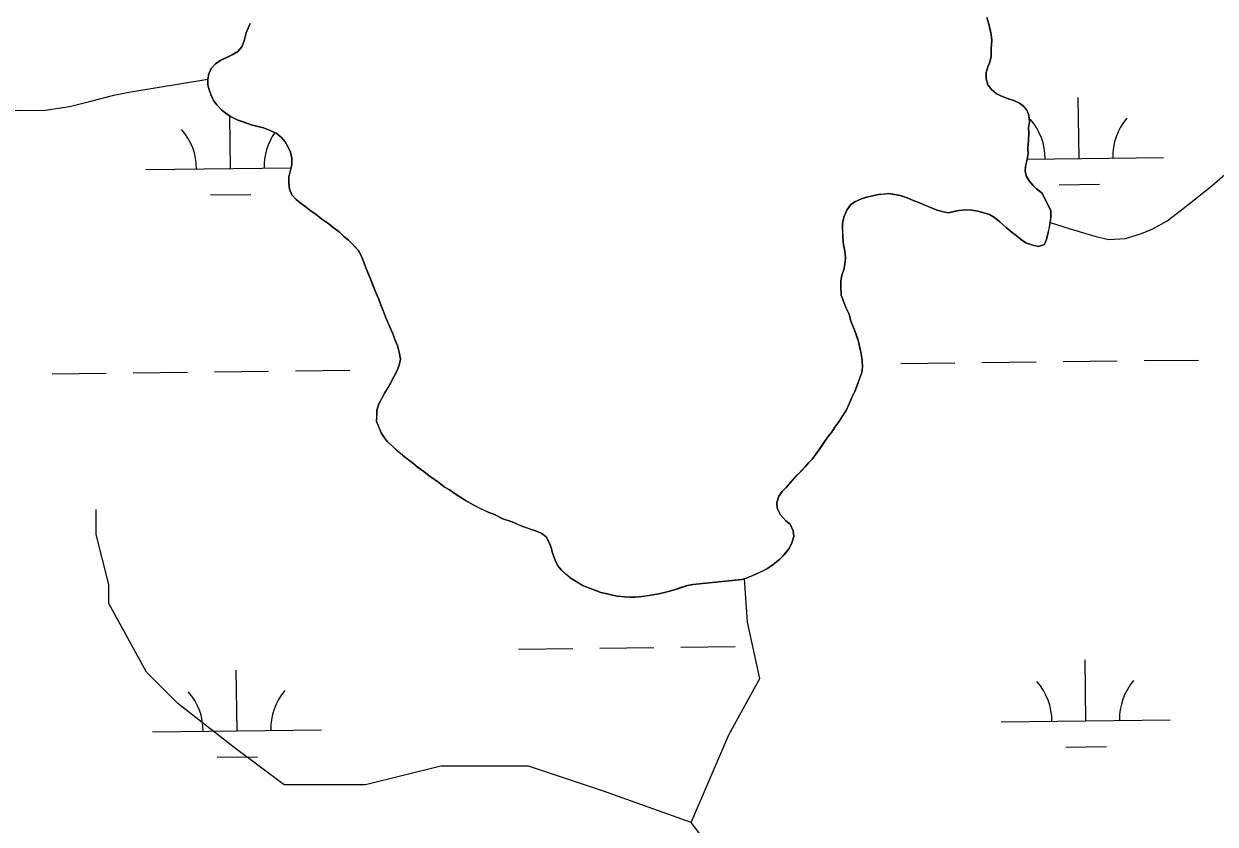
# Model space of a CAD drawing. Extents: x 3694830 to 3732949, y 415201 to 440970.
# Drawn here: x 3728840 to 3729544, y 423190 to 423663 of the extents above; entities that cross this region are included whole.
import ezdxf

# ---------------------------------------------------------------- set-up
doc = ezdxf.new("R2010")
doc.units = 0
doc.layers.add('V-TOPO-SHOR', color=7, linetype='Continuous')
doc.layers.add('V-WETL-SWMP', color=7, linetype='Continuous')

msp = doc.modelspace()

# ---------------------------------------------------------------- linework, layer by layer
at = {"layer": 'V-TOPO-SHOR'}
msp.add_line((3729264.58, 423334.64), (3729235.5, 423331.69), dxfattribs=at)
for points in [[(3729409.39, 423667.21), (3729410.68, 423663.22), (3729411.35, 423660.02), (3729412.02, 423657.02), (3729412.29, 423653.82), (3729412, 423648.59), (3729411.89, 423644.17), (3729411.16, 423640.74), (3729410.02, 423637.91), (3729409.08, 423634.67), (3729408.96, 423630.85), (3729410.04, 423627.27), (3729412.11, 423624.5), (3729414.97, 423622.15), (3729418.01, 423620.61), (3729421.65, 423619.28), (3729425.29, 423618.15), (3729428.74, 423616.42), (3729431.19, 423614.66), (3729433.05, 423612.29), (3729434.31, 423609.31), (3729434.6, 423605.5), (3729434.07, 423601.87), (3729434.34, 423598.46), (3729434.02, 423594.84), (3729433.72, 423589.82), (3729433.79, 423586.61), (3729433.08, 423582.37), (3729432.34, 423579.15), (3729432, 423576.13), (3729432.87, 423573.13), (3729434.53, 423570.56), (3729436.59, 423567.99), (3729438.85, 423565.83), (3729442.12, 423563.29), (3729447.36, 423552.76), (3729447.23, 423549.14), (3729446.9, 423545.92), (3729446.17, 423542.29), (3729445.44, 423539.06), (3729444.7, 423536.04), (3729443.56, 423532.8), (3729439.97, 423531.72), (3729436.54, 423532.45), (3729432.5, 423533.97), (3729429.85, 423535.72), (3729426.78, 423538.27), (3729424.34, 423540.02)], [(3729006.07, 423555.54), (3729003.42, 423557.49), (3729000.97, 423559.45), (3728998.5, 423562.21), (3728997.02, 423565.59), (3728996.75, 423569.4), (3728996.67, 423573.01), (3728997.6, 423576.45), (3728998.53, 423580.08), (3728998.45, 423583.69), (3728997.57, 423587.49), (3728996.3, 423590.48), (3728994.42, 423593.65), (3728992.16, 423596.41), (3728989.09, 423598.76), (3728985.65, 423600.29), (3728981.6, 423601.81), (3728977.56, 423602.93), (3728974.33, 423603.66), (3728970.28, 423605.18), (3728966.04, 423606.7), (3728962.18, 423608.63), (3728959.53, 423610.38), (3728957.08, 423612.33), (3728954.21, 423615.28), (3728952.35, 423617.66), (3728950.67, 423621.23), (3728949.6, 423624.42), (3728948.73, 423627.42), (3728948.86, 423630.63), (3728949.4, 423633.85), (3728950.73, 423637.1), (3728953.29, 423639.76), (3728956.46, 423641.84), (3728959.64, 423643.31), (3728963.22, 423644.99), (3728966.59, 423647.07), (3728968.94, 423649.73), (3728970.27, 423653.38), (3728971.37, 423658.02), (3728972.52, 423660.85), (3728973.86, 423663.69)], [(3728710.17, 423599.67), (3728722.56, 423602.55), (3728729.53, 423605.31), (3728736.9, 423608.07), (3728744.69, 423610.04), (3728753.12, 423610.02), (3728766.4, 423608.7), (3728777.86, 423608.14), (3728791.89, 423609.24), (3728802.69, 423611.47), (3728812.52, 423611.88), (3728824.56, 423611.94), (3728838.21, 423612.42), (3728851.47, 423612.1), (3728866.88, 423614.44), (3728879.66, 423617.72), (3728893.24, 423621.22), (3728902.04, 423623.01), (3728948.86, 423630.6)], [(3729446.9, 423545.92), (3729458.73, 423542.1), (3729473.27, 423537.89), (3729481.45, 423535.81), (3729491.38, 423536.47), (3729500.81, 423539.38), (3729507.52, 423542.23), (3729516.01, 423546.93), (3729524.45, 423553.44), (3729532.9, 423559.94), (3729542.67, 423567.83), (3729550.22, 423574.31), (3729559.12, 423580.38), (3729569.4, 423586.01), (3729576.1, 423589.32), (3729592.26, 423594.63), (3729625.79, 423605.33)], [(3729424.34, 423540.02), (3729420.86, 423542.96), (3729417.17, 423546.29), (3729413.91, 423548.84), (3729411.06, 423550.58), (3729407.62, 423551.71), (3729404.19, 423552.65), (3729400.56, 423553.17), (3729396.74, 423553.49), (3729392.94, 423553.01), (3729389.94, 423552.35), (3729386.54, 423551.67), (3729382.91, 423552.4), (3729379.48, 423553.33), (3729375.63, 423555.05), (3729372.79, 423556.2), (3729369.55, 423557.54), (3729365.5, 423559.06), (3729362.26, 423560.59), (3729358.21, 423561.91), (3729354.99, 423562.45), (3729351.56, 423562.98), (3729348.56, 423562.71), (3729345.35, 423562.45), (3729341.75, 423561.77), (3729338.35, 423560.89), (3729335.37, 423559.82), (3729331.78, 423558.34), (3729329.01, 423556.48), (3729326.67, 423553.21), (3729324.95, 423549.16), (3729324.03, 423545.33), (3729324.12, 423540.91), (3729324.2, 423537.1), (3729324.7, 423532.69), (3729325.38, 423528.89), (3729325.85, 423525.49), (3729325.72, 423522.47), (3729324.81, 423517.83), (3729323.67, 423514.8), (3729323.14, 423511.38), (3729323.01, 423507.96), (3729323.32, 423502.94), (3729324.81, 423498.76), (3729326.09, 423495.57), (3729327.98, 423491.6), (3729329.06, 423487.61), (3729330.97, 423482.83), (3729332.47, 423478.64), (3729333.54, 423475.45), (3729334.22, 423471.85), (3729335.09, 423468.46), (3729335.78, 423464.25), (3729335.87, 423460.24), (3729335.53, 423457.22), (3729334.2, 423453.58), (3729332.68, 423449.53), (3729331.35, 423445.89), (3729329.43, 423442.03), (3729328.1, 423438.59), (3729326.17, 423434.73), (3729324.42, 423432.09), (3729321.89, 423428.02), (3729319.55, 423424.76), (3729317.61, 423421.7), (3729315.46, 423419.05), (3729313.51, 423416.19), (3729310.58, 423412.12), (3729308.44, 423409.06), (3729306.1, 423406), (3729303.93, 423403.74), (3729301.98, 423401.29), (3729299.62, 423398.83), (3729296.47, 423395.76), (3729293.34, 423392.08), (3729290.79, 423389.21), (3729288.43, 423386.75), (3729286.48, 423384.1), (3729285.15, 423380.25), (3729285.43, 423376.85), (3729287.31, 423373.07), (3729290.6, 423369.53), (3729293.06, 423367.37), (3729294.95, 423363.6), (3729295.22, 423360.19), (3729294.09, 423356.35), (3729292.56, 423353.1), (3729289.62, 423349.42), (3729287.07, 423346.76), (3729283.12, 423343.67), (3729279.76, 423341.19), (3729276.38, 423339.51), (3729273.2, 423338.03), (3729269.61, 423336.55), (3729266.03, 423335.07), (3729264.58, 423334.64)], [(3729235.5, 423331.69), (3729232.5, 423331.23), (3729228.51, 423329.94), (3729225.32, 423328.87), (3729221.73, 423327.79), (3729218.73, 423327.12), (3729215.54, 423326.25), (3729211.94, 423325.57), (3729208.53, 423325.1), (3729205.33, 423324.63), (3729201.52, 423324.35), (3729198.51, 423324.29), (3729195.1, 423324.41), (3729191.07, 423324.93), (3729188.04, 423325.47), (3729184.82, 423326.21), (3729181.18, 423327.13), (3729177.54, 423328.46), (3729173.9, 423329.79), (3729170.86, 423330.93), (3729168.22, 423332.48), (3729165.57, 423334.23), (3729162.93, 423335.78), (3729160.47, 423337.94), (3729157.81, 423340.29), (3729155.75, 423342.86), (3729154.07, 423346.23), (3729152.58, 423350.22), (3729151.71, 423353.61), (3729150.64, 423356.6), (3729148.76, 423359.98), (3729146.31, 423361.93), (3729143.07, 423363.27), (3729138.82, 423364.79), (3729134.98, 423366.11), (3729132.14, 423367.26), (3729128.7, 423368.79), (3729123.23, 423370.68), (3729117.96, 423373.38), (3729114.92, 423374.32), (3729110.26, 423376.63), (3729105.59, 423378.94), (3729101.53, 423381.27), (3729097.86, 423383.6), (3729095.01, 423385.35), (3729091.75, 423387.68), (3729088.5, 423389.62), (3729085.43, 423392.17), (3729082.79, 423393.92), (3729079.73, 423396.06), (3729076.46, 423398.61), (3729072.59, 423401.33), (3729069.73, 423403.68), (3729066.87, 423405.83), (3729063.81, 423408.18), (3729060.74, 423410.92), (3729058.28, 423413.28), (3729055, 423416.22), (3729053.15, 423418.59), (3729051.28, 423421.57), (3729049.8, 423424.95), (3729048.53, 423428.13), (3729048.65, 423431.75), (3729048.78, 423434.97), (3729049.91, 423438.6), (3729051.65, 423441.85), (3729053.19, 423444.9), (3729055.14, 423447.95), (3729056.88, 423450.8), (3729058.81, 423454.66), (3729060.55, 423457.9), (3729061.88, 423461.55), (3729062.61, 423464.98), (3729061.91, 423469.18), (3729060.83, 423473.17), (3729059.35, 423476.75), (3729058.28, 423479.74), (3729056.8, 423483.12), (3729055.53, 423486.11), (3729054.06, 423489.49), (3729052.78, 423492.88), (3729051.08, 423497.06), (3729049.59, 423501.04), (3729048.12, 423504.43), (3729046.21, 423509.21), (3729044.93, 423512.59), (3729043.45, 423516.17), (3729041.97, 423519.76), (3729040.69, 423523.34), (3729039.21, 423526.73), (3729037.75, 423529.51), (3729035.49, 423531.87), (3729032, 423535.41), (3729028.94, 423537.76), (3729026.48, 423540.31), (3729022.8, 423543.04), (3729020.35, 423545.2), (3729016.27, 423547.93), (3729012.8, 423550.66), (3729009.13, 423553.2), (3729006.07, 423555.54)], [(3729234.55, 423191), (3729182.71, 423209.52), (3729138.29, 423224.32), (3729086.45, 423224.32), (3729042.03, 423213.22), (3728993.9, 423213.22), (3728964.28, 423235.43), (3728930.96, 423261.35), (3728912.45, 423279.86), (3728890.23, 423320.58), (3728890.23, 423331.69), (3728882.83, 423361.31), (3728882.83, 423376.12)], [(3729282.68, 423128.06), (3729234.55, 423191), (3729256.76, 423242.84), (3729275.27, 423276.16), (3729267.87, 423309.48), (3729266.03, 423335.07)]]:
    msp.add_lwpolyline(points, dxfattribs=at)
at = {"layer": 'V-WETL-SWMP'}
for p, q in [((3729410.68, 423663.22), (3729409.39, 423667.21)), ((3728972.52, 423660.85), (3728971.38, 423658.02)), ((3728973.87, 423663.69), (3728972.52, 423660.85)), ((3729412.02, 423657.02), (3729410.68, 423663.22)), ((3728970.27, 423653.37), (3728968.94, 423649.73)), ((3728971.38, 423658.02), (3728970.27, 423653.37)), ((3729412, 423648.59), (3729412.29, 423653.82)), ((3729412.29, 423653.82), (3729412.02, 423657.02)), ((3728963.22, 423644.99), (3728956.46, 423641.84)), ((3728966.59, 423647.07), (3728963.22, 423644.99)), ((3728968.94, 423649.73), (3728966.59, 423647.07)), ((3729411.89, 423644.17), (3729412, 423648.59)), ((3728953.29, 423639.76), (3728950.73, 423637.1)), ((3728956.46, 423641.84), (3728953.29, 423639.76)), ((3729409.08, 423634.67), (3729410.01, 423637.91)), ((3729410.01, 423637.91), (3729411.16, 423640.74)), ((3729411.16, 423640.74), (3729411.89, 423644.17)), ((3728949.4, 423633.86), (3728948.86, 423630.63)), ((3728950.73, 423637.1), (3728949.4, 423633.86)), ((3729408.96, 423630.86), (3729409.08, 423634.67)), ((3729410.04, 423627.27), (3729408.96, 423630.86)), ((3728948.86, 423630.63), (3728948.73, 423627.42)), ((3728948.73, 423627.42), (3728949.6, 423624.42)), ((3728949.6, 423624.42), (3728950.67, 423621.23)), ((3729412.11, 423624.5), (3729410.04, 423627.27)), ((3729414.97, 423622.15), (3729412.11, 423624.5)), ((3728950.67, 423621.23), (3728952.35, 423617.66)), ((3728952.35, 423617.66), (3728954.21, 423615.28)), ((3729418.01, 423620.61), (3729414.97, 423622.15)), ((3729421.65, 423619.28), (3729418.01, 423620.61)), ((3729425.29, 423618.15), (3729421.65, 423619.28)), ((3729428.74, 423616.42), (3729425.29, 423618.15)), ((3729463.94, 423583.8), (3729463.51, 423619.79)), ((3728954.21, 423615.28), (3728957.08, 423612.33)), ((3728957.08, 423612.33), (3728959.53, 423610.38)), ((3728959.53, 423610.38), (3728962.18, 423608.63)), ((3729431.19, 423614.66), (3729428.74, 423616.42)), ((3729433.05, 423612.29), (3729431.19, 423614.66)), ((3729434.31, 423609.31), (3729433.05, 423612.29)), ((3728962.07, 423577.81), (3728961.7, 423608.94)), ((3728962.18, 423608.63), (3728966.04, 423606.7)), ((3728966.04, 423606.7), (3728974.33, 423603.66)), ((3728974.33, 423603.66), (3728977.56, 423602.93)), ((3728977.56, 423602.93), (3728981.6, 423601.81)), ((3729434.07, 423601.87), (3729434.6, 423605.5)), ((3729434.6, 423605.5), (3729434.31, 423609.31)), ((3728981.6, 423601.81), (3728985.65, 423600.29)), ((3728985.65, 423600.29), (3728989.09, 423598.76)), ((3728989.09, 423598.76), (3728992.16, 423596.41)), ((3728992.16, 423596.41), (3728994.42, 423593.65)), ((3729434.02, 423594.84), (3729434.34, 423598.46)), ((3729434.34, 423598.46), (3729434.07, 423601.87)), ((3728994.42, 423593.65), (3728996.3, 423590.47)), ((3728996.3, 423590.47), (3728997.57, 423587.49)), ((3729433.72, 423589.82), (3729434.02, 423594.84)), ((3729433.79, 423586.61), (3729433.72, 423589.82)), ((3728997.57, 423587.49), (3728998.45, 423583.69)), ((3728998.45, 423583.69), (3728998.53, 423580.08)), ((3729432.34, 423579.15), (3729433.08, 423582.37)), ((3729433.08, 423582.37), (3729433.79, 423586.61)), ((3729433.26, 423583.43), (3729513.94, 423584.39)), ((3728912.07, 423577.21), (3728998.04, 423578.24)), ((3728998.53, 423580.08), (3728996.67, 423573.01)), ((3729432, 423576.13), (3729432.34, 423579.15)), ((3729432.87, 423573.13), (3729432, 423576.13)), ((3728996.67, 423573.01), (3728996.74, 423569.4)), ((3728996.74, 423569.4), (3728997.02, 423565.59)), ((3729434.53, 423570.56), (3729432.87, 423573.13)), ((3729436.59, 423567.99), (3729434.53, 423570.56)), ((3729438.85, 423565.83), (3729436.59, 423567.99)), ((3729452.13, 423568.22), (3729476.12, 423568.51)), ((3728950.25, 423562.24), (3728974.25, 423562.52)), ((3728997.02, 423565.59), (3728998.5, 423562.21)), ((3728998.5, 423562.21), (3729000.97, 423559.45)), ((3729335.37, 423559.82), (3729338.36, 423560.89)), ((3729338.36, 423560.89), (3729341.75, 423561.77)), ((3729341.75, 423561.77), (3729345.35, 423562.45)), ((3729345.35, 423562.45), (3729351.56, 423562.98)), ((3729351.56, 423562.98), (3729358.21, 423561.91)), ((3729358.21, 423561.91), (3729362.26, 423560.59)), ((3729362.26, 423560.59), (3729365.5, 423559.06)), ((3729442.12, 423563.29), (3729438.85, 423565.83)), ((3729447.36, 423552.76), (3729442.12, 423563.29)), ((3729000.97, 423559.45), (3729003.42, 423557.49)), ((3729003.42, 423557.49), (3729006.07, 423555.54)), ((3729006.07, 423555.54), (3729009.13, 423553.2)), ((3729326.67, 423553.21), (3729329.01, 423556.48)), ((3729329.01, 423556.48), (3729331.78, 423558.34)), ((3729331.78, 423558.34), (3729335.37, 423559.82)), ((3729365.5, 423559.06), (3729369.55, 423557.54)), ((3729369.55, 423557.54), (3729375.63, 423555.05)), ((3729375.63, 423555.05), (3729379.48, 423553.33)), ((3729392.94, 423553.01), (3729396.74, 423553.49)), ((3729396.74, 423553.49), (3729400.56, 423553.17)), ((3729009.13, 423553.2), (3729012.8, 423550.66)), ((3729012.8, 423550.66), (3729016.27, 423547.93)), ((3729016.27, 423547.93), (3729020.35, 423545.2)), ((3729324.03, 423545.33), (3729324.95, 423549.16)), ((3729324.95, 423549.16), (3729326.67, 423553.21)), ((3729379.48, 423553.33), (3729382.91, 423552.4)), ((3729382.91, 423552.4), (3729386.54, 423551.67)), ((3729386.54, 423551.67), (3729392.94, 423553.01)), ((3729400.56, 423553.17), (3729404.19, 423552.65)), ((3729404.19, 423552.65), (3729407.62, 423551.72)), ((3729407.62, 423551.72), (3729411.06, 423550.58)), ((3729411.06, 423550.58), (3729413.91, 423548.84)), ((3729413.91, 423548.84), (3729417.18, 423546.29)), ((3729446.9, 423545.92), (3729447.23, 423549.14)), ((3729447.23, 423549.14), (3729447.36, 423552.76)), ((3729020.35, 423545.2), (3729022.8, 423543.04)), ((3729022.8, 423543.04), (3729026.48, 423540.31)), ((3729026.48, 423540.31), (3729028.94, 423537.75)), ((3729324.2, 423537.1), (3729324.03, 423545.33)), ((3729417.18, 423546.29), (3729420.86, 423542.96)), ((3729420.86, 423542.96), (3729424.34, 423540.02)), ((3729424.34, 423540.02), (3729426.78, 423538.27)), ((3729444.7, 423536.04), (3729446.18, 423542.29)), ((3729446.18, 423542.29), (3729446.9, 423545.92)), ((3729028.94, 423537.75), (3729032, 423535.41)), ((3729032, 423535.41), (3729037.75, 423529.51)), ((3729324.7, 423532.69), (3729324.2, 423537.1)), ((3729325.38, 423528.89), (3729324.7, 423532.69)), ((3729426.78, 423538.27), (3729429.85, 423535.72)), ((3729429.85, 423535.72), (3729432.5, 423533.97)), ((3729432.5, 423533.97), (3729436.54, 423532.45)), ((3729436.54, 423532.45), (3729439.97, 423531.72)), ((3729439.97, 423531.72), (3729443.56, 423532.8)), ((3729443.56, 423532.8), (3729444.7, 423536.04)), ((3729037.75, 423529.51), (3729039.21, 423526.73)), ((3729039.21, 423526.73), (3729040.69, 423523.34)), ((3729325.85, 423525.49), (3729325.38, 423528.89)), ((3729325.72, 423522.47), (3729325.85, 423525.49)), ((3729040.69, 423523.34), (3729041.97, 423519.76)), ((3729041.97, 423519.76), (3729044.93, 423512.59)), ((3729324.81, 423517.84), (3729325.72, 423522.47)), ((3729044.93, 423512.59), (3729048.12, 423504.43)), ((3729323.01, 423507.96), (3729323.14, 423511.37)), ((3729323.14, 423511.37), (3729323.67, 423514.8)), ((3729323.67, 423514.8), (3729324.81, 423517.84)), ((3729048.12, 423504.43), (3729049.59, 423501.04)), ((3729323.32, 423502.94), (3729323.01, 423507.96)), ((3729049.59, 423501.04), (3729054.06, 423489.49)), ((3729324.81, 423498.76), (3729323.32, 423502.94)), ((3729326.09, 423495.57), (3729324.81, 423498.76)), ((3729327.98, 423491.6), (3729326.09, 423495.57)), ((3729329.06, 423487.61), (3729327.98, 423491.6)), ((3729054.06, 423489.49), (3729058.28, 423479.74)), ((3729330.97, 423482.83), (3729329.06, 423487.61)), ((3729058.28, 423479.74), (3729059.35, 423476.75)), ((3729059.35, 423476.75), (3729060.83, 423473.17)), ((3729333.54, 423475.45), (3729330.97, 423482.83)), ((3729060.83, 423473.17), (3729061.92, 423469.18)), ((3729061.92, 423469.18), (3729062.61, 423464.98)), ((3729334.22, 423471.85), (3729333.54, 423475.45)), ((3729335.09, 423468.46), (3729334.22, 423471.85)), ((3729062.61, 423464.98), (3729061.88, 423461.55)), ((3729335.78, 423464.25), (3729335.09, 423468.46)), ((3729335.87, 423460.24), (3729335.78, 423464.25)), ((3729358.54, 423462.46), (3729390.54, 423462.84)), ((3729406.53, 423463.03), (3729438.53, 423463.41)), ((3729454.53, 423463.6), (3729486.53, 423463.99)), ((3729502.53, 423464.18), (3729534.52, 423464.56)), ((3728856.66, 423456.47), (3728888.66, 423456.85)), ((3728904.66, 423457.05), (3728936.66, 423457.43)), ((3728952.66, 423457.62), (3728984.66, 423458)), ((3729000.65, 423458.19), (3729032.65, 423458.57)), ((3729060.55, 423457.9), (3729056.88, 423450.8)), ((3729061.88, 423461.55), (3729060.55, 423457.9)), ((3729331.35, 423445.89), (3729335.53, 423457.22)), ((3729335.53, 423457.22), (3729335.87, 423460.24)), ((3729056.88, 423450.8), (3729053.19, 423444.9)), ((3729053.19, 423444.9), (3729049.91, 423438.6)), ((3729328.09, 423438.59), (3729329.43, 423442.03)), ((3729329.43, 423442.03), (3729331.35, 423445.89)), ((3729048.79, 423434.97), (3729048.53, 423428.13)), ((3729049.91, 423438.6), (3729048.79, 423434.97)), ((3729321.89, 423428.02), (3729326.17, 423434.74)), ((3729326.17, 423434.74), (3729328.09, 423438.59)), ((3729048.53, 423428.13), (3729051.28, 423421.57)), ((3729319.55, 423424.76), (3729321.89, 423428.02)), ((3729051.28, 423421.57), (3729053.15, 423418.59)), ((3729315.46, 423419.05), (3729317.61, 423421.7)), ((3729317.61, 423421.7), (3729319.55, 423424.76)), ((3729053.15, 423418.59), (3729055.01, 423416.22)), ((3729055.01, 423416.22), (3729063.81, 423408.18)), ((3729308.44, 423409.06), (3729315.46, 423419.05)), ((3729063.81, 423408.18), (3729069.73, 423403.68)), ((3729303.93, 423403.74), (3729306.1, 423406)), ((3729306.1, 423406), (3729308.44, 423409.06)), ((3729069.73, 423403.68), (3729072.59, 423401.33)), ((3729072.59, 423401.33), (3729076.46, 423398.61)), ((3729076.46, 423398.61), (3729079.73, 423396.06)), ((3729296.47, 423395.75), (3729301.98, 423401.29)), ((3729301.98, 423401.29), (3729303.93, 423403.74)), ((3729079.73, 423396.06), (3729085.43, 423392.17)), ((3729085.43, 423392.17), (3729088.5, 423389.62)), ((3729290.79, 423389.21), (3729296.47, 423395.75)), ((3729088.5, 423389.62), (3729091.75, 423387.68)), ((3729091.75, 423387.68), (3729095.01, 423385.34)), ((3729095.01, 423385.34), (3729101.53, 423381.27)), ((3729286.48, 423384.1), (3729288.43, 423386.75)), ((3729288.43, 423386.75), (3729290.79, 423389.21)), ((3729101.53, 423381.27), (3729105.59, 423378.94)), ((3729105.59, 423378.94), (3729114.93, 423374.32)), ((3729285.16, 423380.25), (3729286.48, 423384.1)), ((3729285.43, 423376.85), (3729285.16, 423380.25)), ((3729114.93, 423374.32), (3729117.96, 423373.38)), ((3729117.96, 423373.38), (3729123.23, 423370.68)), ((3729123.23, 423370.68), (3729128.7, 423368.79)), ((3729287.31, 423373.07), (3729285.43, 423376.85)), ((3729290.6, 423369.53), (3729287.31, 423373.07)), ((3729128.7, 423368.79), (3729134.98, 423366.11)), ((3729134.98, 423366.11), (3729143.07, 423363.27)), ((3729143.07, 423363.27), (3729146.31, 423361.93)), ((3729293.06, 423367.37), (3729290.6, 423369.53)), ((3729294.95, 423363.6), (3729293.06, 423367.37)), ((3729295.22, 423360.19), (3729294.95, 423363.6)), ((3729146.31, 423361.93), (3729148.76, 423359.98)), ((3729148.76, 423359.98), (3729150.64, 423356.6)), ((3729150.64, 423356.6), (3729151.71, 423353.61)), ((3729292.56, 423353.1), (3729294.09, 423356.35)), ((3729294.09, 423356.35), (3729295.22, 423360.19)), ((3729151.71, 423353.61), (3729152.58, 423350.22)), ((3729152.58, 423350.22), (3729154.07, 423346.24)), ((3729287.07, 423346.76), (3729289.62, 423349.43)), ((3729289.62, 423349.43), (3729292.56, 423353.1)), ((3729154.07, 423346.24), (3729155.75, 423342.86)), ((3729155.75, 423342.86), (3729157.81, 423340.29)), ((3729279.76, 423341.19), (3729283.12, 423343.67)), ((3729283.12, 423343.67), (3729287.07, 423346.76)), ((3729157.81, 423340.29), (3729162.93, 423335.78)), ((3729162.93, 423335.78), (3729170.86, 423330.93)), ((3729264.58, 423334.64), (3729266.03, 423335.07)), ((3729266.03, 423335.07), (3729273.2, 423338.04)), ((3729273.2, 423338.04), (3729279.76, 423341.19)), ((3729170.86, 423330.93), (3729181.18, 423327.13)), ((3729221.73, 423327.79), (3729225.32, 423328.87)), ((3729225.32, 423328.87), (3729232.5, 423331.23)), ((3729232.5, 423331.23), (3729235.5, 423331.69)), ((3729235.5, 423331.69), (3729264.58, 423334.64)), ((3729181.18, 423327.13), (3729184.82, 423326.2)), ((3729184.82, 423326.2), (3729188.05, 423325.47)), ((3729188.05, 423325.47), (3729191.07, 423324.93)), ((3729191.07, 423324.93), (3729195.1, 423324.41)), ((3729195.1, 423324.41), (3729198.51, 423324.29)), ((3729198.51, 423324.29), (3729201.52, 423324.35)), ((3729201.52, 423324.35), (3729205.33, 423324.63)), ((3729205.33, 423324.63), (3729211.94, 423325.57)), ((3729211.94, 423325.57), (3729215.54, 423326.25)), ((3729215.54, 423326.25), (3729218.73, 423327.12)), ((3729218.73, 423327.12), (3729221.73, 423327.79)), ((3729132.54, 423293.58), (3729164.53, 423293.96)), ((3729180.53, 423294.15), (3729212.53, 423294.53)), ((3729228.53, 423294.72), (3729260.53, 423295.1)), ((3729467.91, 423251.14), (3729467.48, 423287.14)), ((3728966.04, 423245.16), (3728965.61, 423281.16)), ((3729417.91, 423250.55), (3729517.91, 423251.74)), ((3728916.04, 423244.56), (3729016.03, 423245.75)), ((3728954.22, 423229.59), (3728978.22, 423229.87)), ((3729456.09, 423235.57), (3729480.09, 423235.86))]:
    msp.add_line(p, q, dxfattribs=at)
for centre, start, end in [((3729408.7, 423583.61), 359.91153, 41.45519), ((3729519.18, 423584.93), 139.91153, 181.45518), ((3728906.82, 423577.63), 359.91153, 41.45519), ((3729017.3, 423578.94), 145.16611, 181.45518), ((3729412.66, 423250.96), 359.91153, 41.45519), ((3729523.14, 423252.28), 139.91153, 181.45518), ((3728910.79, 423244.97), 359.91153, 41.45519), ((3729021.27, 423246.29), 139.91153, 181.45518)]:
    msp.add_arc(centre, 35.25, start, end, dxfattribs=at)

doc.saveas('drawing.dxf')
